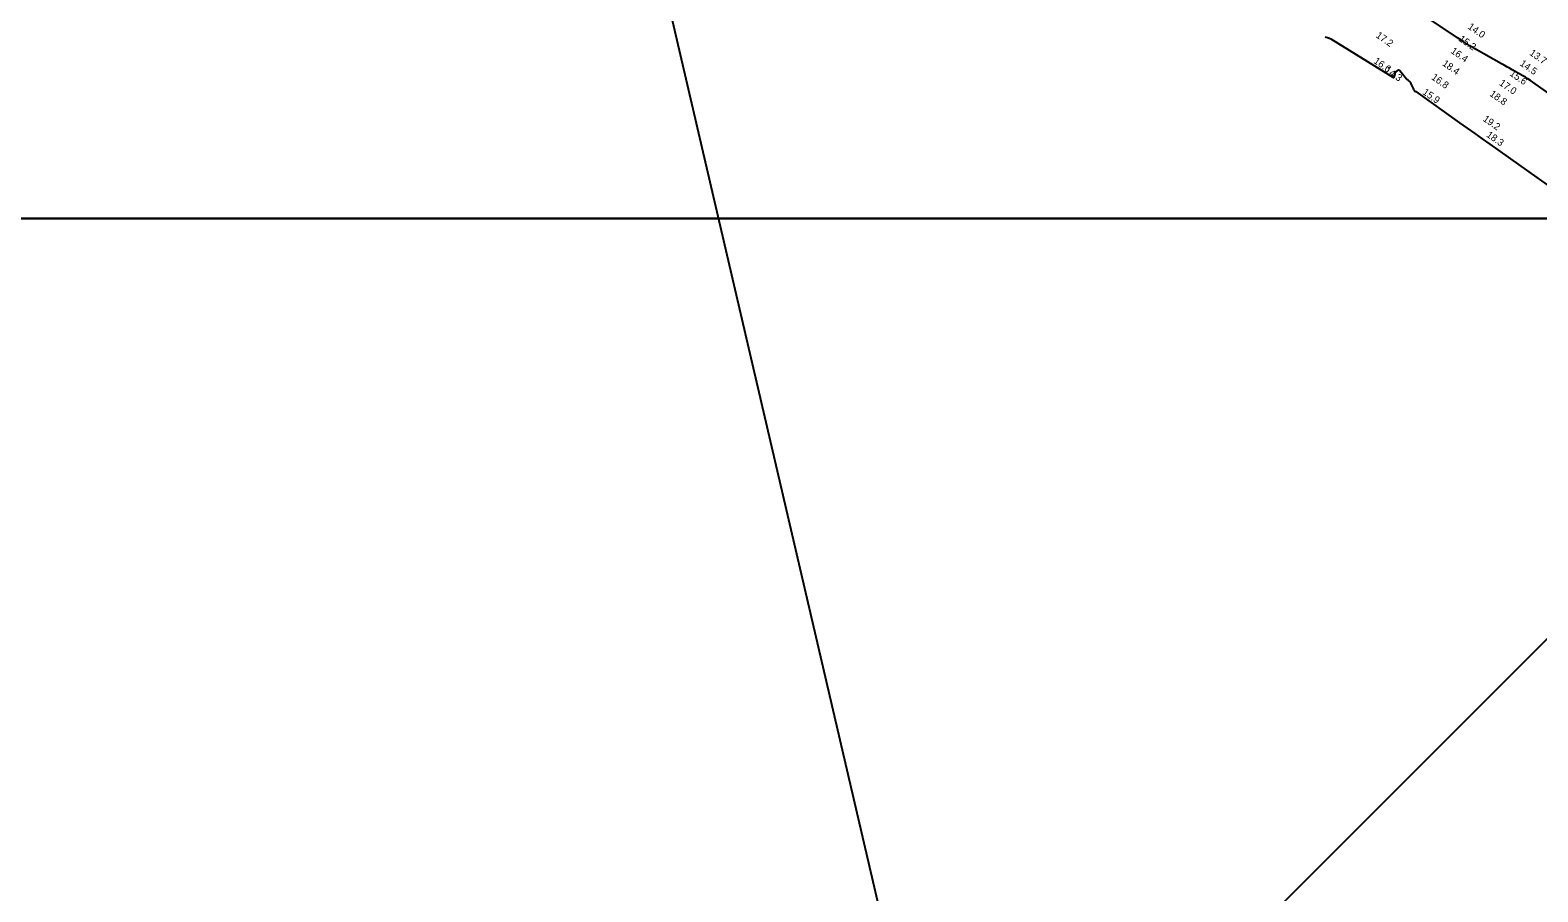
# Model space of a CAD drawing. Extents: x 988130 to 1132882, y 654656 to 841453.
# Drawn here: x 1024713 to 1025789, y 834532 to 835146 of the extents above; entities that cross this region are included whole.
import ezdxf

# ---------------------------------------------------------------- set-up
doc = ezdxf.new("R2010")
doc.units = 0
for name, color, linetype in [('V-ANNO-KEYM', 7, 'Continuous'), ('V-TOPO-MAJR', 7, 'Continuous'), ('V-TOPO-SOUN', 7, 'Continuous')]:
    doc.layers.add(name, color=color, linetype=linetype)

msp = doc.modelspace()

# ---------------------------------------------------------------- linework, layer by layer
at = {"layer": 'V-ANNO-KEYM'}
for p, q in [((1025051.5, 833968), (1026939.1, 835855.6)), ((1032789.2, 802447.1), (1025011.9, 835840))]:
    msp.add_line(p, q, dxfattribs=at)
for points in [[(1122485, 835012), (1122485, 841453), (1014460, 841453), (1014460, 835012), (1075562.8, 835012)], [(1102445.2, 835012), (1014460, 835012), (1014460, 828570), (1122485, 828570), (1122485, 835012)]]:
    msp.add_lwpolyline(points, dxfattribs=at)
at = {"layer": 'V-TOPO-MAJR'}
for points in [[(1025809.2, 835092.8), (1025785.7, 835109.3), (1025783.9, 835110.5), (1025782.1, 835111.7), (1025780.3, 835112.8), (1025778.4, 835113.9), (1025770.8, 835118.2), (1025768.9, 835119.3), (1025767, 835120.4), (1025765.1, 835121.4), (1025763.2, 835122.5), (1025745.2, 835132.7), (1025744.1, 835133.3), (1025743, 835134), (1025741.8, 835134.6), (1025740.8, 835135.3), (1025736.4, 835138.1), (1025735.3, 835138.8), (1025734.2, 835139.5), (1025733.1, 835140.2), (1025732, 835140.9), (1025711.6, 835154.6)], [(1025637.5, 835141.7), (1025639.9, 835141), (1025640.3, 835140.8), (1025640.7, 835140.7), (1025641.1, 835140.5), (1025641.4, 835140.3), (1025685.8, 835112.8), (1025686.2, 835112.7), (1025686.5, 835112.7), (1025686.7, 835112.9), (1025686.9, 835113.3), (1025687.4, 835115.5), (1025687.5, 835115.9), (1025687.7, 835116.2), (1025687.9, 835116.5), (1025688.2, 835116.8), (1025689.6, 835117.9), (1025689.9, 835118.1), (1025690.2, 835118.1), (1025690.5, 835118), (1025690.8, 835117.7), (1025695.6, 835111.8), (1025695.8, 835111.5), (1025696.1, 835111.2), (1025696.4, 835110.9), (1025696.7, 835110.6), (1025697.8, 835109.5), (1025698.1, 835109.2), (1025698.3, 835108.8), (1025698.5, 835108.5), (1025698.7, 835108.1), (1025700.2, 835104.8), (1025700.6, 835104.1), (1025701, 835103.6), (1025701.5, 835103), (1025702.1, 835102.6), (1025733.3, 835080.4), (1025738.8, 835076.6), (1025744.2, 835072.7), (1025749.6, 835068.9), (1025755, 835065.1), (1025816.4, 835021.5)]]:
    msp.add_lwpolyline(points, dxfattribs=at)

# ---------------------------------------------------------------- texts
at = {"layer": 'V-TOPO-SOUN'}
for s, p in [('14.0 ', (1025738.8, 835147.9)), ('17.2 ', (1025673.2, 835141.7)), ('15.2 ', (1025732.3, 835139.2)), ('16.6 ', (1025671.6, 835123.4)), ('16.4 ', (1025726.6, 835130.6)), ('13.7 ', (1025782.8, 835129.2)), ('14.3 ', (1025679.5, 835117)), ('18.4 ', (1025720.6, 835121.7)), ('15.6 ', (1025768.7, 835114.5)), ('14.5 ', (1025775.9, 835121.7)), ('16.8 ', (1025712.8, 835111.8)), ('17.0 ', (1025761.2, 835107.7)), ('15.9 ', (1025706.5, 835101.2)), ('18.8 ', (1025754.4, 835100)), ('19.2 ', (1025749.6, 835082.1)), ('18.3 ', (1025752.1, 835070.8))]:
    msp.add_text(s, height=5, rotation=325, dxfattribs=at).set_placement(p)

doc.saveas('drawing.dxf')
